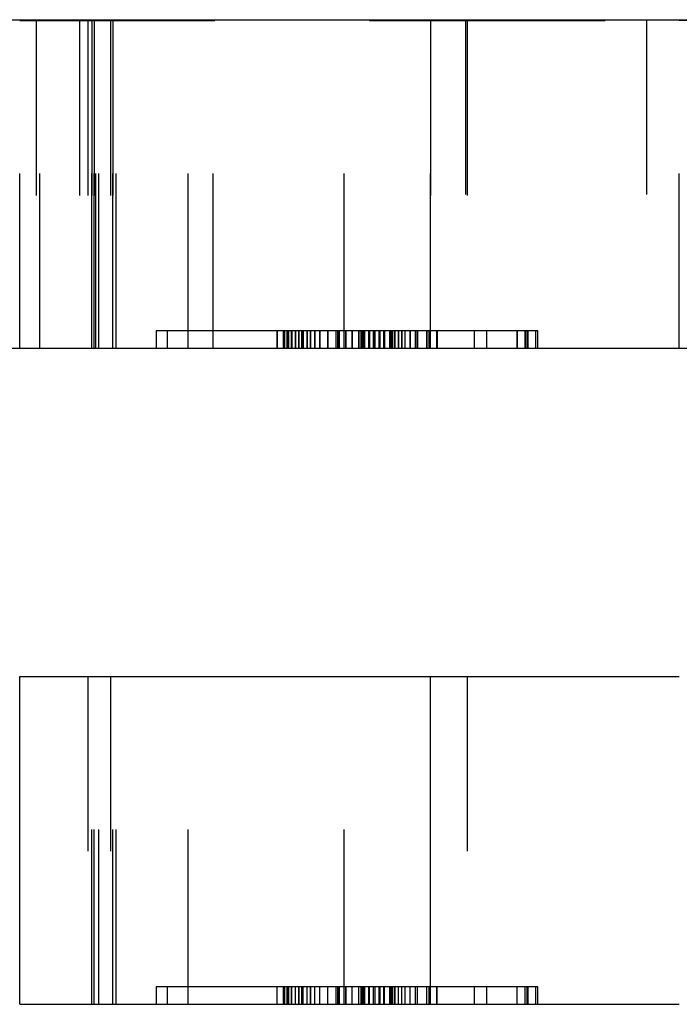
# Model space of a CAD drawing. Header units: inches. Extents: x 3 to 289, y 4 to 291.
# Tile 555 of 634: x 182.314 to 182.691, y 138.564 to 139.127. Entities that reach past the tile are written whole.
import ezdxf

# ---------------------------------------------------------------- set-up
doc = ezdxf.new("R2010")
doc.units = ezdxf.units.IN
doc.header["$LTSCALE"] = 0.5
doc.header["$MEASUREMENT"] = 0
doc.linetypes.add('HIDDEN', pattern=[0.225, 0.15, -0.075])
doc.layers.add('DBU', color=7, linetype='Continuous')

msp = doc.modelspace()

# ---------------------------------------------------------------- linework, layer by layer
at = {"layer": 'DBU', "color": 30, "linetype": 'Continuous'}
for p, q in [((181.97459, 139.12712), (182.80605, 139.12712)), ((182.80605, 138.93912), (181.97459, 138.93912)), ((182.31362, 138.56412), (182.31362, 138.75162)), ((182.31362, 138.75162), (182.54856, 138.75162)), ((182.54856, 138.75162), (182.6909, 138.75162)), ((182.31362, 138.56412), (182.54856, 138.56412)), ((182.54856, 138.56412), (182.6909, 138.56412))]:
    msp.add_line(p, q, dxfattribs=at)
at = {"layer": 'DBU', "color": 254, "linetype": 'HIDDEN'}
for p, q in [((182.31362, 138.93912), (182.31362, 139.12662)), ((182.31362, 139.12662), (182.54856, 139.12662)), ((182.32301, 139.12662), (182.32301, 138.93912)), ((182.3252, 138.93912), (182.3252, 139.12662)), ((182.3252, 139.12662), (182.54856, 139.12662)), ((182.34786, 139.12662), (182.34786, 138.93912)), ((182.35269, 139.12712), (182.35269, 138.93912)), ((182.35269, 139.12662), (182.35269, 138.93912)), ((182.35269, 139.12662), (182.35269, 138.93912)), ((182.35491, 138.93912), (182.35491, 139.12712)), ((182.35491, 139.12662), (182.35491, 138.93912)), ((182.35491, 138.93912), (182.35491, 139.12662)), ((182.35631, 138.93912), (182.35631, 139.12712)), ((182.35631, 139.12662), (182.35631, 138.93912)), ((182.35631, 138.93912), (182.35631, 139.12662)), ((182.35709, 138.93912), (182.35709, 139.12712)), ((182.35891, 138.93912), (182.35891, 139.12712)), ((182.35891, 138.93912), (182.35891, 139.12662)), ((182.35891, 138.93912), (182.35891, 139.12662)), ((182.36551, 139.12662), (182.36551, 138.93912)), ((182.36551, 139.12662), (182.36551, 138.93912)), ((182.36688, 139.12662), (182.36688, 138.93912)), ((182.36688, 138.93912), (182.36688, 139.12662)), ((182.36872, 138.93912), (182.36872, 139.12662)), ((182.36872, 138.93912), (182.36872, 139.12662)), ((182.40996, 138.93912), (182.40996, 139.12662)), ((182.40996, 138.93912), (182.40996, 139.12662)), ((182.42436, 138.93912), (182.42436, 139.12712)), ((182.4993, 138.93912), (182.4993, 139.12662)), ((182.4993, 138.93912), (182.4993, 139.12662)), ((182.54856, 139.12662), (182.54856, 138.93912)), ((182.54856, 139.12662), (182.6909, 139.12662)), ((182.54856, 138.93912), (182.54856, 139.12662)), ((182.54856, 139.12662), (182.6909, 139.12662)), ((182.56859, 139.12712), (182.56859, 138.93912)), ((182.56959, 139.12662), (182.56959, 138.93912)), ((182.56959, 139.12662), (182.56959, 138.93912)), ((182.67209, 139.12712), (182.67209, 138.93912)), ((182.6909, 138.93912), (182.6909, 139.12662)), ((182.69577, 139.12662), (182.6909, 139.12662)), ((182.39163, 138.94912), (182.39163, 138.93912)), ((182.46449, 138.94912), (182.39163, 138.94912)), ((182.39163, 138.94912), (182.39163, 138.93912)), ((182.46449, 138.94912), (182.39163, 138.94912)), ((182.39788, 138.94912), (182.39788, 138.93912)), ((182.39788, 138.94912), (182.39788, 138.93912)), ((182.46095, 138.94912), (182.46095, 138.93912)), ((182.46095, 138.93912), (182.46095, 138.94912)), ((182.55215, 138.94912), (182.46449, 138.94912)), ((182.46449, 138.93912), (182.46449, 138.94912)), ((182.55215, 138.94912), (182.46449, 138.94912)), ((182.46449, 138.93912), (182.46449, 138.94912)), ((182.46532, 138.93912), (182.46532, 138.94912)), ((182.46532, 138.93912), (182.46532, 138.94912)), ((182.46659, 138.94912), (182.46659, 138.93912)), ((182.46659, 138.93912), (182.46659, 138.94912)), ((182.46693, 138.94912), (182.46693, 138.93912)), ((182.46693, 138.93912), (182.46693, 138.94912)), ((182.46764, 138.93912), (182.46764, 138.94912)), ((182.46764, 138.93912), (182.46764, 138.94912)), ((182.46918, 138.94912), (182.46918, 138.93912)), ((182.46918, 138.93912), (182.46918, 138.94912)), ((182.46926, 138.94912), (182.46926, 138.93912)), ((182.46926, 138.93912), (182.46926, 138.94912)), ((182.47134, 138.94912), (182.47134, 138.93912)), ((182.47134, 138.93912), (182.47134, 138.94912)), ((182.47322, 138.94912), (182.47322, 138.93912)), ((182.47322, 138.94912), (182.47322, 138.93912)), ((182.47323, 138.94912), (182.47323, 138.93912)), ((182.47323, 138.93912), (182.47323, 138.94912)), ((182.47508, 138.94912), (182.47508, 138.93912)), ((182.47508, 138.93912), (182.47508, 138.94912)), ((182.47542, 138.94912), (182.47542, 138.93912)), ((182.47542, 138.93912), (182.47542, 138.94912)), ((182.47573, 138.94912), (182.47573, 138.93912)), ((182.47573, 138.93912), (182.47573, 138.94912)), ((182.47804, 138.94912), (182.47804, 138.93912)), ((182.47804, 138.93912), (182.47804, 138.94912)), ((182.47814, 138.94912), (182.47814, 138.93912)), ((182.47814, 138.93912), (182.47814, 138.94912)), ((182.47988, 138.94912), (182.47988, 138.93912)), ((182.47988, 138.93912), (182.47988, 138.94912)), ((182.47992, 138.94912), (182.47992, 138.93912)), ((182.47992, 138.94912), (182.47992, 138.93912)), ((182.48247, 138.94912), (182.48247, 138.93912)), ((182.48247, 138.93912), (182.48247, 138.94912)), ((182.48533, 138.94912), (182.48533, 138.93912)), ((182.48533, 138.93912), (182.48533, 138.94912)), ((182.48979, 138.94912), (182.48979, 138.93912)), ((182.48979, 138.93912), (182.48979, 138.94912)), ((182.49467, 138.93912), (182.49467, 138.94912)), ((182.49467, 138.93912), (182.49467, 138.94912)), ((182.4956, 138.93912), (182.4956, 138.94912)), ((182.4956, 138.93912), (182.4956, 138.94912)), ((182.49622, 138.93912), (182.49622, 138.94912)), ((182.49622, 138.93912), (182.49622, 138.94912)), ((182.49648, 138.93912), (182.49648, 138.94912)), ((182.49648, 138.93912), (182.49648, 138.94912)), ((182.50012, 138.94912), (182.50012, 138.93912)), ((182.50012, 138.93912), (182.50012, 138.94912)), ((182.50044, 138.93912), (182.50044, 138.94912)), ((182.50044, 138.93912), (182.50044, 138.94912)), ((182.5037, 138.94912), (182.5037, 138.93912)), ((182.5037, 138.93912), (182.5037, 138.94912)), ((182.50762, 138.94912), (182.50762, 138.93912)), ((182.50762, 138.93912), (182.50762, 138.94912)), ((182.50889, 138.94912), (182.50889, 138.93912)), ((182.50889, 138.93912), (182.50889, 138.94912)), ((182.50927, 138.94912), (182.50927, 138.93912)), ((182.50927, 138.93912), (182.50927, 138.94912)), ((182.50973, 138.94912), (182.50973, 138.93912)), ((182.50973, 138.93912), (182.50973, 138.94912)), ((182.51014, 138.93912), (182.51014, 138.94912)), ((182.51014, 138.93912), (182.51014, 138.94912)), ((182.51041, 138.93912), (182.51041, 138.94912)), ((182.51041, 138.93912), (182.51041, 138.94912)), ((182.51109, 138.93912), (182.51109, 138.94912)), ((182.51109, 138.93912), (182.51109, 138.94912)), ((182.51341, 138.93912), (182.51341, 138.94912)), ((182.51341, 138.93912), (182.51341, 138.94912)), ((182.51371, 138.94912), (182.51371, 138.93912)), ((182.51371, 138.93912), (182.51371, 138.94912)), ((182.516, 138.94912), (182.516, 138.93912)), ((182.516, 138.93912), (182.516, 138.94912)), ((182.51686, 138.93912), (182.51686, 138.94912)), ((182.51686, 138.93912), (182.51686, 138.94912)), ((182.51922, 138.94912), (182.51922, 138.93912)), ((182.51922, 138.93912), (182.51922, 138.94912)), ((182.5195, 138.93912), (182.5195, 138.94912)), ((182.5195, 138.93912), (182.5195, 138.94912)), ((182.51986, 138.93912), (182.51986, 138.94912)), ((182.51986, 138.93912), (182.51986, 138.94912)), ((182.52196, 138.94912), (182.52196, 138.93912)), ((182.52196, 138.93912), (182.52196, 138.94912)), ((182.52222, 138.94912), (182.52222, 138.93912)), ((182.52222, 138.93912), (182.52222, 138.94912)), ((182.52534, 138.94912), (182.52534, 138.93912)), ((182.52534, 138.93912), (182.52534, 138.94912)), ((182.52601, 138.94912), (182.52601, 138.93912)), ((182.52601, 138.93912), (182.52601, 138.94912)), ((182.52685, 138.93912), (182.52685, 138.94912)), ((182.52685, 138.93912), (182.52685, 138.94912)), ((182.52792, 138.94912), (182.52792, 138.93912)), ((182.52792, 138.93912), (182.52792, 138.94912)), ((182.52841, 138.93912), (182.52841, 138.94912)), ((182.52841, 138.93912), (182.52841, 138.94912)), ((182.53035, 138.94912), (182.53035, 138.93912)), ((182.53035, 138.93912), (182.53035, 138.94912)), ((182.53213, 138.94912), (182.53213, 138.93912)), ((182.53213, 138.93912), (182.53213, 138.94912)), ((182.53411, 138.93912), (182.53411, 138.94912)), ((182.53411, 138.93912), (182.53411, 138.94912)), ((182.53688, 138.94912), (182.53688, 138.93912)), ((182.53688, 138.93912), (182.53688, 138.94912)), ((182.54, 138.94912), (182.54, 138.93912)), ((182.54, 138.93912), (182.54, 138.94912)), ((182.54112, 138.94912), (182.54112, 138.93912)), ((182.54112, 138.93912), (182.54112, 138.94912)), ((182.54657, 138.94912), (182.54657, 138.93912)), ((182.54657, 138.93912), (182.54657, 138.94912)), ((182.54775, 138.93912), (182.54775, 138.94912)), ((182.54775, 138.93912), (182.54775, 138.94912)), ((182.60443, 138.94912), (182.55215, 138.94912)), ((182.55215, 138.94912), (182.55215, 138.93912)), ((182.60443, 138.94912), (182.55215, 138.94912)), ((182.55215, 138.93912), (182.55215, 138.94912)), ((182.55248, 138.94912), (182.55248, 138.93912)), ((182.55248, 138.93912), (182.55248, 138.94912)), ((182.57384, 138.93912), (182.57384, 138.94912)), ((182.57384, 138.93912), (182.57384, 138.94912)), ((182.58087, 138.93912), (182.58087, 138.94912)), ((182.58087, 138.93912), (182.58087, 138.94912)), ((182.59819, 138.94912), (182.59819, 138.93912)), ((182.59819, 138.93912), (182.59819, 138.94912)), ((182.60265, 138.94912), (182.60265, 138.93912)), ((182.60265, 138.93912), (182.60265, 138.94912)), ((182.60381, 138.93912), (182.60381, 138.94912)), ((182.60381, 138.93912), (182.60381, 138.94912)), ((182.60885, 138.94912), (182.60443, 138.94912)), ((182.60443, 138.93912), (182.60443, 138.94912)), ((182.60443, 138.93912), (182.60443, 138.94912)), ((182.60885, 138.94912), (182.60443, 138.94912)), ((182.61006, 138.94912), (182.60885, 138.94912)), ((182.60885, 138.93912), (182.60885, 138.94912)), ((182.61006, 138.94912), (182.60885, 138.94912)), ((182.60885, 138.93912), (182.60885, 138.94912)), ((182.61006, 138.93912), (182.61006, 138.94912)), ((182.61006, 138.93912), (182.61006, 138.94912)), ((182.35269, 138.75162), (182.35269, 138.56412)), ((182.35491, 138.56412), (182.35491, 138.75162)), ((182.35631, 138.56412), (182.35631, 138.75162)), ((182.35891, 138.56412), (182.35891, 138.75162)), ((182.36551, 138.75162), (182.36551, 138.56412)), ((182.36688, 138.56412), (182.36688, 138.75162)), ((182.36872, 138.56412), (182.36872, 138.75162)), ((182.40996, 138.56412), (182.40996, 138.75162)), ((182.4993, 138.56412), (182.4993, 138.75162)), ((182.56959, 138.75162), (182.56959, 138.56412)), ((182.39163, 138.57412), (182.39163, 138.56412)), ((182.46449, 138.57412), (182.39163, 138.57412)), ((182.39788, 138.57412), (182.39788, 138.56412)), ((182.46095, 138.56412), (182.46095, 138.57412)), ((182.55215, 138.57412), (182.46449, 138.57412)), ((182.46449, 138.56412), (182.46449, 138.57412)), ((182.46532, 138.56412), (182.46532, 138.57412)), ((182.46659, 138.56412), (182.46659, 138.57412)), ((182.46693, 138.56412), (182.46693, 138.57412)), ((182.46764, 138.56412), (182.46764, 138.57412)), ((182.46918, 138.56412), (182.46918, 138.57412)), ((182.46926, 138.56412), (182.46926, 138.57412)), ((182.47134, 138.56412), (182.47134, 138.57412)), ((182.47322, 138.57412), (182.47322, 138.56412)), ((182.47323, 138.56412), (182.47323, 138.57412)), ((182.47508, 138.56412), (182.47508, 138.57412)), ((182.47542, 138.56412), (182.47542, 138.57412)), ((182.47573, 138.56412), (182.47573, 138.57412)), ((182.47804, 138.56412), (182.47804, 138.57412)), ((182.47814, 138.56412), (182.47814, 138.57412)), ((182.47988, 138.56412), (182.47988, 138.57412)), ((182.47992, 138.57412), (182.47992, 138.56412)), ((182.48247, 138.56412), (182.48247, 138.57412)), ((182.48533, 138.56412), (182.48533, 138.57412)), ((182.48979, 138.56412), (182.48979, 138.57412)), ((182.49467, 138.56412), (182.49467, 138.57412)), ((182.4956, 138.56412), (182.4956, 138.57412)), ((182.49622, 138.56412), (182.49622, 138.57412)), ((182.49648, 138.56412), (182.49648, 138.57412)), ((182.50012, 138.56412), (182.50012, 138.57412)), ((182.50044, 138.56412), (182.50044, 138.57412)), ((182.5037, 138.56412), (182.5037, 138.57412)), ((182.50762, 138.56412), (182.50762, 138.57412)), ((182.50889, 138.56412), (182.50889, 138.57412)), ((182.50927, 138.56412), (182.50927, 138.57412)), ((182.50973, 138.56412), (182.50973, 138.57412)), ((182.51014, 138.56412), (182.51014, 138.57412)), ((182.51041, 138.56412), (182.51041, 138.57412)), ((182.51109, 138.56412), (182.51109, 138.57412)), ((182.51341, 138.56412), (182.51341, 138.57412)), ((182.51371, 138.56412), (182.51371, 138.57412)), ((182.516, 138.56412), (182.516, 138.57412)), ((182.51686, 138.56412), (182.51686, 138.57412)), ((182.51922, 138.56412), (182.51922, 138.57412)), ((182.5195, 138.56412), (182.5195, 138.57412)), ((182.51986, 138.56412), (182.51986, 138.57412)), ((182.52196, 138.56412), (182.52196, 138.57412)), ((182.52222, 138.56412), (182.52222, 138.57412)), ((182.52534, 138.56412), (182.52534, 138.57412)), ((182.52601, 138.56412), (182.52601, 138.57412)), ((182.52685, 138.56412), (182.52685, 138.57412)), ((182.52792, 138.56412), (182.52792, 138.57412)), ((182.52841, 138.56412), (182.52841, 138.57412)), ((182.53035, 138.56412), (182.53035, 138.57412)), ((182.53213, 138.56412), (182.53213, 138.57412)), ((182.53411, 138.56412), (182.53411, 138.57412)), ((182.53688, 138.56412), (182.53688, 138.57412)), ((182.54, 138.56412), (182.54, 138.57412)), ((182.54112, 138.56412), (182.54112, 138.57412)), ((182.54657, 138.56412), (182.54657, 138.57412)), ((182.54775, 138.56412), (182.54775, 138.57412)), ((182.60443, 138.57412), (182.55215, 138.57412)), ((182.55215, 138.56412), (182.55215, 138.57412)), ((182.55248, 138.56412), (182.55248, 138.57412)), ((182.57384, 138.56412), (182.57384, 138.57412)), ((182.58087, 138.56412), (182.58087, 138.57412)), ((182.59819, 138.56412), (182.59819, 138.57412)), ((182.60265, 138.56412), (182.60265, 138.57412)), ((182.60381, 138.56412), (182.60381, 138.57412)), ((182.60443, 138.56412), (182.60443, 138.57412)), ((182.60885, 138.57412), (182.60443, 138.57412)), ((182.61006, 138.57412), (182.60885, 138.57412)), ((182.60885, 138.56412), (182.60885, 138.57412)), ((182.61006, 138.56412), (182.61006, 138.57412))]:
    msp.add_line(p, q, dxfattribs=at)
at = {"layer": 'DBU', "color": 4, "linetype": 'Continuous'}
msp.add_line((182.54856, 138.56412), (182.54856, 138.75162), dxfattribs=at)

doc.saveas('drawing.dxf')
